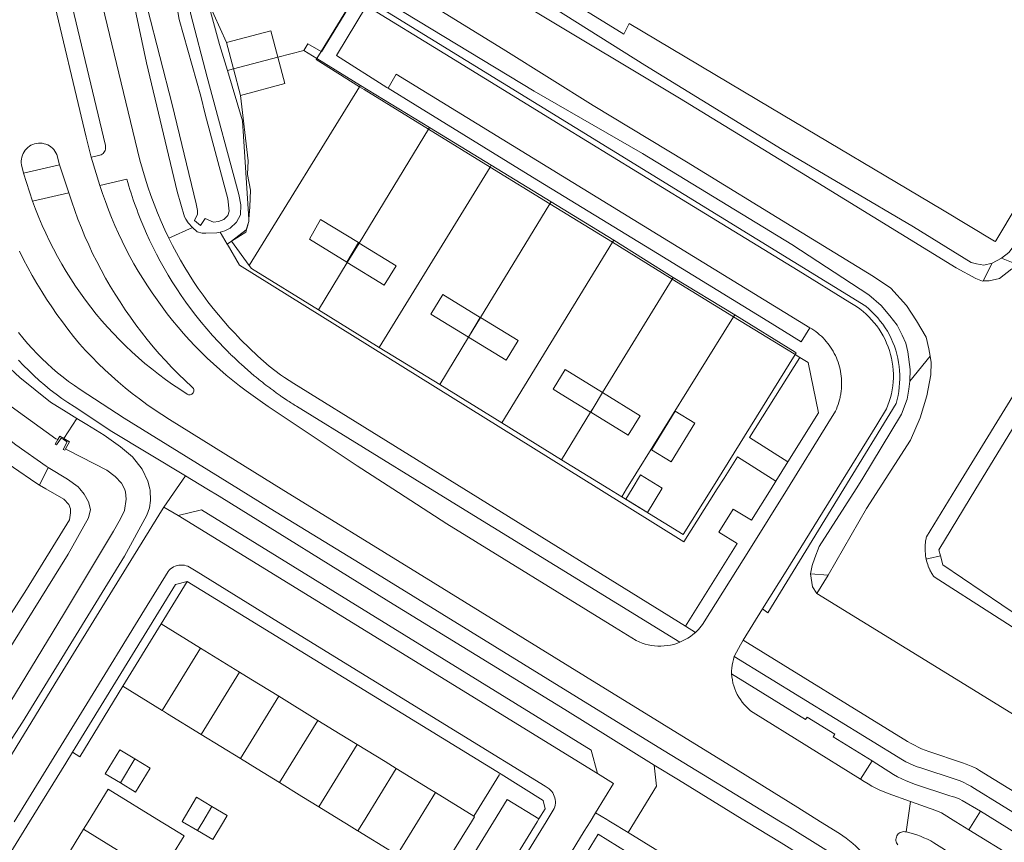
# Model space of a CAD drawing. Header units: metres. Extents: x 89888 to 94270, y 464165 to 468904.
# Tile 284 of 369: x 92472 to 92589, y 467998 to 468095. Entities that reach past the tile are written whole.
import ezdxf

# ---------------------------------------------------------------- set-up
doc = ezdxf.new("R2010")
doc.units = ezdxf.units.M
for name, color, linetype, lineweight in [('B_BEBOUWINGSGRENS_0', 251, 'CONTINUOUS', 13), ('B_BEBOUWINGSGRENS_1', 251, 'CONTINUOUS', 13), ('B_TUSSENMUUR_0', 251, 'CONTINUOUS', 13), ('G_GRENS_ALGEMEEN_0', 251, 'CONTINUOUS', 13), ('G_GRENS_ALGEMEEN_1', 251, 'CONTINUOUS', 13), ('T_CULTUURGRENS_0', 251, 'CONTINUOUS', 13), ('T_HAAG_LIJN_0', 251, 'CONTINUOUS', 13), ('T_HEK_LIJN_0', 251, 'CONTINUOUS', 13), ('V_WEGGRENS_0', 251, 'CONTINUOUS', 13), ('W_WALBESCHERMING_LIJN_0', 251, 'CONTINUOUS', 13), ('W_WATERGRENS_0', 251, 'CONTINUOUS', 13)]:
    doc.layers.add(name, color=color, linetype=linetype, lineweight=lineweight)

# ---------------------------------------------------------------- blocks, each defined once
blk = doc.blocks.new('OGT_BLOK0_ACAD_1_FMEBLOCK20')
at = {"layer": 'T_CULTUURGRENS_0'}
blk.add_line((29.51, -13.26), (28.7, -14.54), dxfattribs=at)
blk.add_lwpolyline([(14.64, -14.54), (-28.05, 12.03), (-29.51, 14.54)], dxfattribs=at)
blk = doc.blocks.new('OGT_BLOK0_ACAD_1_FMEBLOCK6')
at = {"layer": 'W_WATERGRENS_0'}
blk.add_line((-19.23, -12.84), (-14.91, -7.52), dxfattribs=at)
blk.add_lwpolyline([(21.48, -6.99), (21.2, -6.91), (16.33, -3.39), (12.28, -0.42), (10.98, 0.89), (9.65, 2.69), (8.25, 5.28), (4.39, 11.12), (3.53, 11.89), (3.04, 12.17), (2.3, 12.41), (-0.79, 12.83), (-1.41, 12.84), (-1.86, 12.63), (-2.35, 12.29), (-4.45, 9.55), (-11.19, 0.67), (-16.84, -6.72), (-21.48, -12.84)], dxfattribs=at)

msp = doc.modelspace()

# ---------------------------------------------------------------- linework, layer by layer
at = {"layer": 'B_BEBOUWINGSGRENS_0'}
for p, q in [((92512.62, 468068.72), (92512.53, 468068.78)), ((92517.03, 468066.03), (92512.62, 468068.72)), ((92511.15, 468066.45), (92511.21, 468066.41)), ((92527.03, 468059.87), (92527, 468059.89)), ((92525.6, 468057.54), (92525.61, 468057.54)), ((92541.54, 468050.96), (92541.51, 468050.98)), ((92540.11, 468048.63), (92540.12, 468048.63)), ((92546.04, 468041.2), (92545.04, 468039.53)), ((92545.04, 468039.53), (92544.3, 468038.3)), ((92484.55, 468016.08), (92489.11, 468023.48)), ((92489.11, 468023.48), (92493.76, 468020.62)), ((92493.76, 468020.62), (92498.41, 468017.76)), ((92489.21, 468013.22), (92484.55, 468016.08)), ((92503.06, 468014.9), (92507.71, 468012.03)), ((92498.51, 468007.49), (92493.86, 468010.36)), ((92500.5, 468006.27), (92498.51, 468007.49)), ((92503.16, 468004.64), (92500.5, 468006.27)), ((92484.25, 468004.61), (92486.06, 468003.51)), ((92521.67, 468003.45), (92526.22, 468000.65)), ((92496.94, 468000.74), (92495.11, 468001.82)), ((92496.5, 468000), (92496.94, 468000.74)), ((92525.96, 468000), (92521.74, 467993.21)), ((92477.05, 467994.49), (92479.89, 467999.11))]:
    msp.add_line(p, q, dxfattribs=at)
for points in [[(92512.53, 468068.78), (92508.03, 468071.52), (92506.7, 468069.2), (92511.15, 468066.45)], [(92511.21, 468066.41), (92515.6, 468063.7), (92517.03, 468066.03)], [(92527, 468059.89), (92522.54, 468062.62), (92521.14, 468060.29), (92525.6, 468057.54)], [(92525.61, 468057.54), (92530.07, 468054.8), (92531.5, 468057.13), (92527.03, 468059.87)], [(92541.51, 468050.98), (92537.09, 468053.7), (92535.66, 468051.37), (92536.61, 468050.78), (92540.11, 468048.63)], [(92540.12, 468048.63), (92544.58, 468045.89), (92546.01, 468048.21), (92541.54, 468050.96)], [(92552.48, 468047.31), (92550.16, 468048.75), (92547.35, 468044.18)], [(92547.35, 468044.18), (92549.68, 468042.75), (92552.48, 468047.31)], [(92548.57, 468039.53), (92548.62, 468039.61), (92546.04, 468041.2)], [(92544.3, 468038.3), (92546.88, 468036.71), (92548.57, 468039.53)], [(92498.41, 468017.76), (92499.74, 468016.94), (92503.06, 468014.9)], [(92493.86, 468010.36), (92489.87, 468012.81), (92489.38, 468013.11), (92489.21, 468013.22)], [(92507.71, 468012.03), (92510.37, 468010.4), (92512.37, 468009.17)], [(92512.37, 468009.17), (92515.69, 468007.13), (92517.02, 468006.31)], [(92485.98, 468007.45), (92484.18, 468008.55), (92482.45, 468005.7), (92484.25, 468004.61)], [(92486.06, 468003.51), (92487.79, 468006.35), (92485.98, 468007.45)], [(92517.02, 468006.31), (92521, 468003.86), (92521.67, 468003.45)], [(92507.82, 468001.77), (92505.82, 468003), (92503.16, 468004.64)], [(92479.89, 467999.11), (92480.44, 468000), (92482.82, 468003.87), (92489.11, 468000), (92489.71, 467999.63)], [(92495.11, 468001.82), (92493.28, 468002.9), (92491.59, 468000.02), (92491.63, 468000), (92493.42, 467998.95)], [(92512.47, 467998.91), (92512.37, 467998.97), (92511.13, 467999.73), (92510.7, 468000), (92507.82, 468001.77)], [(92489.71, 467999.63), (92491.84, 467998.32), (92488.9, 467993.55)], [(92493.42, 467998.95), (92495.25, 467997.87), (92496.5, 468000)], [(92526.22, 468000.65), (92526.32, 468000.59), (92525.96, 468000)], [(92517.12, 467996.05), (92516.94, 467996.17), (92516.45, 467996.47), (92512.47, 467998.91)]]:
    msp.add_lwpolyline(points, dxfattribs=at)
at = {"layer": 'B_BEBOUWINGSGRENS_1'}
for p, q in [((92497.68, 468089.4), (92496.85, 468092.53)), ((92498.51, 468086.26), (92497.68, 468089.4))]:
    msp.add_line(p, q, dxfattribs=at)
for points in [[(92496.85, 468092.53), (92502.11, 468093.92), (92502.94, 468090.79)], [(92502.94, 468090.79), (92503.77, 468087.66), (92498.51, 468086.26)]]:
    msp.add_lwpolyline(points, dxfattribs=at)
at = {"layer": 'B_TUSSENMUUR_0'}
for p, q in [((92502.94, 468090.79), (92497.68, 468089.4)), ((92512.53, 468068.78), (92511.15, 468066.45)), ((92527, 468059.89), (92525.6, 468057.54)), ((92541.51, 468050.98), (92540.4, 468049.11)), ((92540.4, 468049.11), (92540.12, 468048.63)), ((92493.76, 468020.62), (92489.21, 468013.22)), ((92498.41, 468017.76), (92493.86, 468010.36)), ((92498.51, 468007.49), (92503.06, 468014.9)), ((92507.71, 468012.03), (92503.16, 468004.64)), ((92512.37, 468009.17), (92507.82, 468001.77)), ((92485.98, 468007.45), (92484.25, 468004.61)), ((92479.89, 467999.11), (92488.9, 467993.55))]:
    msp.add_line(p, q, dxfattribs=at)
for points in [[(92517.02, 468006.31), (92513.13, 468000), (92512.47, 467998.91)], [(92521.67, 468003.45), (92519.55, 468000), (92517.12, 467996.05)], [(92495.11, 468001.82), (92494.04, 468000), (92493.42, 467998.95)]]:
    msp.add_lwpolyline(points, dxfattribs=at)
at = {"layer": 'G_GRENS_ALGEMEEN_0'}
msp.add_line((92599.39, 468061.75), (92585.87, 468039.53), dxfattribs=at)
for points in [[(92477.55, 468045.51), (92477.08, 468045.79), (92476.84, 468045.39)], [(92477.74, 468044.3), (92478.2, 468045.12), (92477.55, 468045.51)], [(92585.87, 468039.53), (92581.47, 468032.3), (92581.66, 468031.59)], [(92581.66, 468031.59), (92581.96, 468030.52), (92595.96, 468020.99), (92596.97, 468021.07), (92604.22, 468033.39), (92605.61, 468034.04), (92607.04, 468034.11), (92608.34, 468033.8), (92609.93, 468032.91)]]:
    msp.add_lwpolyline(points, dxfattribs=at)
at = {"layer": 'G_GRENS_ALGEMEEN_1'}
for p, q in [((92506.06, 468091.59), (92502.94, 468090.79)), ((92507.59, 468090.65), (92506.06, 468091.59)), ((92512.76, 468087.45), (92507.59, 468090.65)), ((92497.68, 468089.4), (92496.96, 468089.2)), ((92512.76, 468087.45), (92512.66, 468087.28)), ((92520.97, 468082.43), (92512.76, 468087.45)), ((92512.66, 468087.28), (92499.54, 468066.07)), ((92520.85, 468082.24), (92512.62, 468068.72)), ((92520.97, 468082.43), (92520.85, 468082.24)), ((92528.3, 468077.96), (92520.97, 468082.43)), ((92528.3, 468077.96), (92528.17, 468077.74)), ((92535.42, 468073.63), (92528.3, 468077.96)), ((92528.17, 468077.74), (92515.01, 468056.32)), ((92535.27, 468073.38), (92527.03, 468059.87)), ((92535.42, 468073.63), (92535.27, 468073.38)), ((92542.85, 468069.05), (92535.42, 468073.63)), ((92497.46, 468068.94), (92499.54, 468066.07)), ((92512.62, 468068.72), (92511.21, 468066.41)), ((92542.7, 468068.82), (92529.56, 468047.36)), ((92542.85, 468069.05), (92542.7, 468068.82)), ((92549.93, 468064.64), (92542.85, 468069.05)), ((92511.21, 468066.41), (92507.78, 468060.78)), ((92549.81, 468064.45), (92541.54, 468050.96)), ((92549.93, 468064.64), (92549.81, 468064.45)), ((92557.23, 468060.19), (92549.93, 468064.64)), ((92507.78, 468060.78), (92515.01, 468056.32)), ((92527.03, 468059.87), (92525.61, 468057.54)), ((92557.1, 468059.97), (92544.39, 468039.53)), ((92557.23, 468060.19), (92557.1, 468059.97)), ((92564.41, 468055.78), (92557.23, 468060.19)), ((92525.61, 468057.54), (92522.18, 468051.91)), ((92515.01, 468056.32), (92522.18, 468051.91)), ((92554.49, 468039.53), (92564.41, 468055.48)), ((92522.18, 468051.91), (92529.56, 468047.36)), ((92541.54, 468050.96), (92540.4, 468049.11)), ((92540.4, 468049.11), (92540.11, 468048.63)), ((92540.11, 468048.63), (92536.65, 468042.99)), ((92529.56, 468047.36), (92536.65, 468042.99)), ((92536.65, 468042.99), (92542.26, 468039.53)), ((92542.26, 468039.53), (92543.8, 468038.58)), ((92544.39, 468039.53), (92543.8, 468038.58))]:
    msp.add_line(p, q, dxfattribs=at)
for points in [[(92494.6, 468097.52), (92496.02, 468092.31), (92496.96, 468089.2)], [(92508.09, 468091.47), (92508.13, 468091.44), (92512.01, 468097.8)], [(92506.06, 468091.59), (92506.51, 468092.38), (92508.09, 468091.47)], [(92496.96, 468089.2), (92498.75, 468083.22), (92499.52, 468071.57)], [(92499.5, 468071.3), (92499.2, 468070.28), (92497.46, 468068.94), (92497.46, 468068.94)], [(92499.52, 468071.57), (92499.53, 468071.41), (92499.5, 468071.3)], [(92499.54, 468066.07), (92499.81, 468065.69), (92507.78, 468060.78)], [(92564.41, 468055.48), (92564.54, 468055.7), (92564.41, 468055.78)], [(92543.8, 468038.58), (92551.1, 468034.09), (92554.49, 468039.53)]]:
    msp.add_lwpolyline(points, dxfattribs=at)
at = {"layer": 'T_CULTUURGRENS_0'}
for p, q in [((92496.94, 468068.6), (92496.12, 468070.02)), ((92587.8, 468066.35), (92586.72, 468064.22)), ((92587.8, 468066.35), (92588.92, 468066.91)), ((92588.92, 468066.91), (92590.71, 468066.23)), ((92578.01, 468052.32), (92580.44, 468055.3)), ((92477.55, 468045.51), (92479.1, 468047.9)), ((92474.66, 468039.97), (92475.68, 468042.07)), ((92491.98, 468041.06), (92490.92, 468039.53)), ((92571.64, 468039.53), (92572.31, 468040.59)), ((92475.41, 468039.53), (92474.66, 468039.97)), ((92490.92, 468039.53), (92489.41, 468037.37)), ((92566.23, 468029.44), (92568.33, 468029.28)), ((92492.2, 468028.52), (92489.11, 468023.48))]:
    msp.add_line(p, q, dxfattribs=at)
for points in [[(92588.92, 468066.91), (92589.77, 468067.59), (92590.91, 468069.07), (92597.57, 468079.94), (92599.91, 468082.99), (92609.2, 468098.68), (92613.27, 468104.96), (92626.25, 468125.79), (92638.02, 468144.59), (92648.69, 468162.19), (92649.34, 468163.36), (92649.49, 468164.53)], [(92493.07, 468111.96), (92492.62, 468111.66), (92492.34, 468110.91), (92492.1, 468107.87), (92491.89, 468100.53), (92492.23, 468097.91), (92492.62, 468095.87), (92494.58, 468088.44), (92498.34, 468074.5), (92498.58, 468073.26), (92498.51, 468072.07), (92498.05, 468071.19), (92497.28, 468070.5), (92496.65, 468070.16), (92496.12, 468070.02)], [(92578.01, 468052.32), (92578.05, 468053.69), (92577.78, 468055.82), (92577.54, 468056.84), (92577.12, 468057.78), (92576.52, 468058.95), (92575.66, 468060.07), (92574.63, 468061.29), (92573.15, 468062.56), (92564, 468068.56), (92546.27, 468079.35), (92533.39, 468086.76), (92514.96, 468097.96), (92508.6, 468102.13), (92505.47, 468104.6), (92501.94, 468107.11), (92495.58, 468111.37), (92494.57, 468111.79), (92493.69, 468112.03), (92493.07, 468111.96)], [(92530.24, 468100.15), (92546.55, 468089.84), (92562.88, 468079.83), (92578.47, 468070.63), (92585.32, 468066.41), (92585.94, 468066.26), (92586.82, 468066.11), (92587.8, 468066.35)], [(92496.12, 468070.02), (92495.72, 468069.92), (92494.41, 468069.91), (92493.95, 468069.91), (92493.38, 468070.06), (92492.82, 468070.55)], [(92474.66, 468039.97), (92474.2, 468040.24), (92468.88, 468043.89), (92464.33, 468048.02), (92461.86, 468050.55), (92459.76, 468053.26), (92458.94, 468054.56), (92457.92, 468056.48), (92457.01, 468059.38), (92456.38, 468060.41), (92456.07, 468060.73), (92455.29, 468061.19), (92454.8, 468061.24), (92454.22, 468061.12), (92453.86, 468060.86), (92453.09, 468059.95), (92445.59, 468048.92), (92438.26, 468039.53)], [(92465.91, 468059.27), (92468.88, 468055.93), (92472.31, 468052.76), (92475.96, 468049.84), (92477.82, 468048.69), (92479.1, 468047.9)], [(92572.31, 468040.59), (92577.04, 468048.4), (92577.7, 468050.16), (92577.9, 468051.35), (92578.01, 468052.32)], [(92479.1, 468047.9), (92480.28, 468047.17), (92482.33, 468045.9), (92484.25, 468044.53), (92485.68, 468043.34), (92486.85, 468041.86), (92487.52, 468040.43), (92487.76, 468039.53)], [(92433.05, 468022.39), (92433.16, 468023.14), (92433.84, 468024.01), (92434.61, 468024.61), (92435.5, 468024.82), (92436.25, 468024.8), (92439.3, 468022.83), (92448.67, 468016.43), (92458.58, 468010.23), (92459.85, 468009.59), (92460.82, 468009.39), (92461.35, 468009.46), (92461.93, 468009.8), (92465.56, 468015.87), (92473.12, 468027.56), (92478.22, 468035.86), (92478.32, 468036.69), (92478.33, 468037.14), (92478.12, 468037.67), (92477.52, 468038.3), (92475.41, 468039.53)], [(92487.76, 468039.53), (92487.81, 468039.36), (92487.82, 468038.16), (92487.72, 468037.28), (92487.39, 468036.4), (92484.76, 468031.55), (92472.64, 468011.82), (92466.68, 468002.66), (92465.6, 468001.63), (92464.53, 468001.12), (92463.46, 468000.97), (92462, 468000.95), (92460.73, 468001.29), (92460.61, 468001.33)], [(92555.15, 468039.53), (92551.2, 468033.24), (92541.09, 468039.53)], [(92566.23, 468029.44), (92566.42, 468030.41), (92566.75, 468031.33), (92567.27, 468032.69), (92571.64, 468039.53)], [(92579.97, 468031.18), (92580.28, 468031.24), (92581.66, 468031.59)], [(92566.97, 468027.08), (92566.46, 468027.89), (92566.23, 468029.44)], [(92544.57, 467998.71), (92547.92, 468004.23), (92547.67, 468006.73)]]:
    msp.add_lwpolyline(points, dxfattribs=at)
at = {"layer": 'T_HAAG_LIJN_0'}
msp.add_line((92526.22, 468000.65), (92529.28, 468005.62), dxfattribs=at)
at = {"layer": 'T_HEK_LIJN_0'}
for p, q in [((92496.85, 468092.53), (92494.6, 468097.52)), ((92499.52, 468071.57), (92499.5, 468071.3)), ((92497.46, 468068.94), (92496.94, 468068.6)), ((92570.19, 468039.53), (92561.18, 468024.81)), ((92479.42, 468007.72), (92484.55, 468016.08))]:
    msp.add_line(p, q, dxfattribs=at)
for points in [[(92518.51, 468109.3), (92544.06, 468093.53), (92544.69, 468094.81), (92561.5, 468084.77), (92581.92, 468072.68), (92588.09, 468068.95), (92588.18, 468068.89), (92588.24, 468068.99), (92614.3, 468112.59), (92613.93, 468112.65), (92626.65, 468133.99)], [(92512.38, 468098.41), (92572.79, 468061.21), (92573.17, 468060.9), (92573.53, 468060.56), (92573.88, 468060.21), (92574.21, 468059.84), (92574.52, 468059.46), (92574.82, 468059.07), (92575.1, 468058.66), (92575.36, 468058.24), (92575.6, 468057.81), (92575.82, 468057.37), (92576.02, 468056.92), (92576.2, 468056.46), (92576.35, 468055.99), (92576.49, 468055.51), (92576.6, 468055.03), (92576.7, 468054.55), (92576.77, 468054.06), (92576.82, 468053.57), (92576.84, 468053.08), (92576.84, 468052.58), (92576.82, 468052.09), (92576.78, 468051.6), (92576.72, 468051.11), (92576.63, 468050.62), (92576.52, 468050.14), (92576.39, 468049.66), (92570.19, 468039.53)], [(92498.51, 468086.26), (92499.43, 468078.5), (92499.35, 468076.87), (92499.7, 468075.01), (92499.63, 468073.04), (92499.52, 468071.57)], [(92499.5, 468071.3), (92499.49, 468071.15), (92499.16, 468070.02), (92497.46, 468068.94)]]:
    msp.add_lwpolyline(points, dxfattribs=at)
at = {"layer": 'V_WEGGRENS_0'}
for p, q in [((92511.97, 468097.83), (92508.09, 468091.47)), ((92508.09, 468091.47), (92507.59, 468090.65)), ((92512.66, 468087.28), (92513.2, 468086.94)), ((92513.2, 468086.94), (92520.85, 468082.24)), ((92520.85, 468082.24), (92528.17, 468077.74)), ((92472.76, 468077.01), (92477.03, 468078.01)), ((92477.03, 468078.01), (92478.13, 468074.68)), ((92481.83, 468075.57), (92480.79, 468078.91)), ((92473.83, 468073.7), (92472.76, 468077.01)), ((92528.17, 468077.74), (92535.27, 468073.38)), ((92478.13, 468074.68), (92473.83, 468073.7)), ((92535.27, 468073.38), (92542.7, 468068.82)), ((92490.02, 468069.3), (92492.82, 468070.55)), ((92542.7, 468068.82), (92549.81, 468064.45)), ((92549.81, 468064.45), (92557.1, 468059.97)), ((92557.1, 468059.97), (92564.28, 468055.56)), ((92565.13, 468056.97), (92566.16, 468058.67)), ((92564.28, 468055.56), (92564.41, 468055.48)), ((92564.41, 468055.48), (92564.96, 468055.14)), ((92564.96, 468055.14), (92565.95, 468054.53)), ((92563.55, 468042.73), (92562.12, 468040.43)), ((92491.98, 468041.06), (92494.52, 468039.53)), ((92494.52, 468039.53), (92495.97, 468038.66)), ((92521.09, 468039.53), (92550.7, 468021.31)), ((92551.38, 468023.22), (92525.05, 468039.53)), ((92562.12, 468040.43), (92561.56, 468039.53)), ((92491.13, 468036.35), (92489.41, 468037.37)), ((92493.9, 468037.02), (92491.13, 468036.35)), ((92491.13, 468036.35), (92540.91, 468005.72)), ((92558.22, 468021.54), (92560.54, 468025.29)), ((92560.54, 468025.29), (92561.18, 468024.81)), ((92551.38, 468023.22), (92552.55, 468022.47)), ((92565.64, 468012.12), (92556.86, 468017.55)), ((92559.41, 468012.95), (92572.18, 468005.06)), ((92565.82, 468012.42), (92565.64, 468012.12)), ((92573.55, 468007.23), (92568.92, 468010.09)), ((92479.42, 468007.72), (92478.58, 468008.26)), ((92572.18, 468005.06), (92573.55, 468007.23)), ((92577.58, 467998.79), (92578.12, 468002.4)), ((92534.7, 468001.54), (92533.97, 468000.32)), ((92534.82, 468000), (92535.78, 468001.58)), ((92542.04, 468000.25), (92540.71, 468001.07)), ((92586.43, 468001.23), (92591.84, 467997.86)), ((92523.21, 467982.86), (92533.77, 468000)), ((92533.77, 468000), (92533.97, 468000.32)), ((92529.24, 467979.41), (92540.99, 467998.52)), ((92540.99, 467998.52), (92561.88, 467985.68)), ((92562.85, 467987.51), (92544.57, 467998.71)), ((92585.05, 467999.05), (92590.48, 467995.7))]:
    msp.add_line(p, q, dxfattribs=at)
for points in [[(92492.82, 468070.55), (92492.3, 468071.14), (92492.03, 468071.57), (92491.87, 468071.82), (92491.01, 468074.84), (92487.36, 468090.14), (92485.84, 468097.21), (92485.42, 468100.32), (92485.4, 468103.06), (92485.67, 468107.39), (92486.01, 468110.66), (92486.21, 468111.76), (92487.01, 468113.73), (92489.36, 468118.06), (92491.01, 468120.55)], [(92474.98, 468103.28), (92475.95, 468099.14), (92480.18, 468081.29), (92480.79, 468078.91)], [(92480.79, 468078.91), (92481.69, 468079.11), (92481.83, 468079.14), (92481.96, 468079.2), (92482.09, 468079.28), (92482.2, 468079.37), (92482.29, 468079.48), (92482.37, 468079.6), (92482.43, 468079.73), (92482.47, 468079.86), (92482.49, 468080.01), (92482.5, 468080.15), (92482.48, 468080.29), (92477.88, 468099.53), (92477.27, 468103.68)], [(92481.56, 468099.28), (92486.58, 468078.55), (92486.87, 468077.49), (92487.19, 468076.44), (92487.53, 468075.4), (92487.89, 468074.36), (92488.27, 468073.33), (92488.68, 468072.31), (92489.11, 468071.3), (92489.55, 468070.29), (92490.02, 468069.3)], [(92516.06, 468087.1), (92515.92, 468087.19), (92509.92, 468090.99), (92513.49, 468096.89)], [(92513.49, 468096.89), (92522.8, 468091.19), (92536.77, 468082.62), (92551.63, 468073.5), (92564.77, 468065.45), (92570.9, 468061.66), (92571.31, 468061.42), (92571.71, 468061.17), (92572.1, 468060.9), (92572.47, 468060.6), (92572.83, 468060.29), (92573.17, 468059.97), (92573.49, 468059.62), (92573.8, 468059.26), (92574.1, 468058.89), (92574.37, 468058.51), (92574.63, 468058.11), (92574.86, 468057.7), (92575.08, 468057.28), (92575.27, 468056.85), (92575.45, 468056.41), (92575.6, 468055.96), (92575.74, 468055.5), (92575.85, 468055.04), (92575.94, 468054.58), (92576, 468054.11), (92576.05, 468053.64), (92576.07, 468053.17), (92576.07, 468052.69), (92576.04, 468052.22), (92576, 468051.75), (92575.93, 468051.28), (92575.84, 468050.82), (92575.73, 468050.36), (92575.59, 468049.9), (92575.43, 468049.46), (92575.26, 468049.02), (92574.12, 468047.12), (92569.39, 468039.53)], [(92507.59, 468090.65), (92507.51, 468090.52), (92512.66, 468087.28)], [(92566.16, 468058.67), (92517.03, 468088.78), (92516.06, 468087.1)], [(92516.06, 468087.1), (92519.25, 468085.15), (92533.21, 468076.56), (92548.07, 468067.46), (92561.15, 468059.43), (92565.13, 468056.97)], [(92477.03, 468078.01), (92476.69, 468079.23), (92476.59, 468079.44), (92476.47, 468079.63), (92476.33, 468079.82), (92476.18, 468079.98), (92476, 468080.13), (92475.82, 468080.26), (92475.62, 468080.37), (92475.4, 468080.46), (92475.19, 468080.52), (92474.96, 468080.57), (92474.73, 468080.59), (92474.51, 468080.58), (92474.28, 468080.55), (92474.06, 468080.5), (92473.84, 468080.42), (92473.63, 468080.33), (92473.44, 468080.21), (92473.26, 468080.07), (92473.09, 468079.92), (92472.94, 468079.74), (92472.81, 468079.56), (92472.7, 468079.36), (92472.61, 468079.15), (92472.54, 468078.93), (92472.5, 468078.7), (92472.48, 468078.48), (92472.48, 468078.25), (92472.51, 468078.02), (92472.76, 468077.01)], [(92481.83, 468075.57), (92485.03, 468076.31), (92485.15, 468075.9), (92485.27, 468075.48), (92485.39, 468075.07), (92485.52, 468074.66), (92485.65, 468074.25), (92485.79, 468073.84), (92485.93, 468073.43), (92486.08, 468073.03), (92486.23, 468072.62), (92486.38, 468072.22), (92486.69, 468071.42), (92487.02, 468070.62), (92487.37, 468069.84), (92487.72, 468069.05), (92488.1, 468068.28), (92488.53, 468067.42), (92488.98, 468066.58), (92489.44, 468065.74), (92489.93, 468064.91), (92490.42, 468064.1), (92490.94, 468063.29), (92491.47, 468062.5), (92492.02, 468061.71), (92492.59, 468060.94), (92493.21, 468060.12), (92493.86, 468059.32), (92494.52, 468058.53), (92495.2, 468057.75), (92495.9, 468056.99), (92496.61, 468056.24)], [(92492.8, 468051.6), (92492.75, 468051.64), (92491.95, 468052.39), (92491.15, 468053.16), (92490.38, 468053.95), (92489.62, 468054.76), (92488.88, 468055.58), (92488.16, 468056.41), (92487.45, 468057.26), (92486.77, 468058.12), (92486.1, 468059), (92485.45, 468059.9), (92484.82, 468060.8), (92484.21, 468061.72), (92483.62, 468062.66), (92483.04, 468063.6), (92482.49, 468064.56), (92481.96, 468065.53), (92481.45, 468066.51), (92480.96, 468067.49), (92480.49, 468068.49), (92480.04, 468069.51), (92479.62, 468070.52), (92479.21, 468071.55), (92478.83, 468072.59), (92478.47, 468073.63), (92478.13, 468074.68)], [(92495.32, 468054.36), (92494.57, 468055.05), (92493.85, 468055.76), (92493.14, 468056.49), (92492.44, 468057.23), (92491.76, 468057.98), (92491.1, 468058.75), (92490.45, 468059.53), (92489.82, 468060.33), (92489.21, 468061.14), (92488.61, 468061.96), (92488.03, 468062.8), (92487.47, 468063.64), (92486.92, 468064.5), (92486.38, 468065.37), (92485.87, 468066.25), (92485.38, 468067.14), (92484.9, 468068.04), (92484.45, 468068.95), (92484.02, 468069.87), (92483.6, 468070.8), (92483.21, 468071.74), (92482.83, 468072.68), (92482.48, 468073.64), (92482.14, 468074.6), (92481.83, 468075.57)], [(92473.83, 468073.7), (92474.18, 468072.73), (92474.56, 468071.77), (92474.96, 468070.82), (92475.38, 468069.88), (92475.82, 468068.95), (92476.29, 468068.03), (92476.77, 468067.12), (92477.28, 468066.22), (92477.81, 468065.33), (92478.35, 468064.46), (92478.92, 468063.6), (92479.51, 468062.75), (92480.11, 468061.92), (92480.74, 468061.1), (92481.38, 468060.29), (92482.05, 468059.5), (92482.73, 468058.73), (92483.43, 468057.97), (92484.14, 468057.23), (92484.87, 468056.5), (92485.62, 468055.79), (92486.39, 468055.1), (92487.17, 468054.43), (92487.97, 468053.78), (92488.78, 468053.14), (92489.6, 468052.53), (92490.45, 468051.93), (92491.3, 468051.35), (92492.17, 468050.79)], [(92497.87, 468057.98), (92497.19, 468058.7), (92496.54, 468059.43), (92495.9, 468060.19), (92495.27, 468060.95), (92494.66, 468061.73), (92494.07, 468062.53), (92493.5, 468063.33), (92492.95, 468064.15), (92492.41, 468064.98), (92491.9, 468065.82), (92491.4, 468066.68), (92490.92, 468067.54), (92490.46, 468068.42), (92490.02, 468069.3)], [(92472.27, 468067.76), (92472.76, 468066.78), (92473.27, 468065.81), (92473.79, 468064.85), (92474.34, 468063.91), (92474.91, 468062.97), (92475.49, 468062.05), (92476.1, 468061.14), (92476.72, 468060.24), (92477.36, 468059.35), (92478.01, 468058.48), (92478.69, 468057.62), (92479.38, 468056.77), (92480.11, 468055.97), (92480.85, 468055.19), (92481.61, 468054.43), (92482.39, 468053.68), (92483.18, 468052.95), (92483.99, 468052.23), (92484.82, 468051.53), (92485.65, 468050.86), (92486.51, 468050.2), (92487.38, 468049.56), (92488.26, 468048.94), (92489.16, 468048.34), (92490.07, 468047.76)], [(92498.28, 468039.53), (92489.88, 468044.71), (92484.71, 468047.92), (92479.49, 468051.33), (92478.79, 468051.8), (92478.11, 468052.28), (92477.45, 468052.79), (92476.8, 468053.31), (92476.16, 468053.85), (92475.54, 468054.41), (92474.94, 468054.99), (92474.35, 468055.58), (92473.78, 468056.19), (92473.22, 468056.81), (92472.68, 468057.45), (92472.17, 468058.11)], [(92563.48, 468039.53), (92568.28, 468047.27), (92569.18, 468048.76), (92569.3, 468049.01), (92569.41, 468049.28), (92569.51, 468049.54), (92569.59, 468049.82), (92569.67, 468050.09), (92569.71, 468050.23), (92569.74, 468050.36), (92569.77, 468050.5), (92569.8, 468050.64), (92569.82, 468050.78), (92569.84, 468050.92), (92569.86, 468051.07), (92569.88, 468051.21), (92569.9, 468051.35), (92569.91, 468051.49), (92569.92, 468051.77), (92569.93, 468052.06), (92569.92, 468052.34), (92569.91, 468052.63), (92569.88, 468052.91), (92569.84, 468053.19), (92569.8, 468053.47), (92569.74, 468053.75), (92569.67, 468054.03), (92569.59, 468054.3), (92569.51, 468054.57), (92569.41, 468054.84), (92569.3, 468055.1), (92569.18, 468055.36), (92569.05, 468055.62), (92568.92, 468055.87), (92568.77, 468056.11), (92568.62, 468056.35), (92568.46, 468056.58), (92568.28, 468056.81), (92568.1, 468057.03), (92567.92, 468057.24), (92567.72, 468057.45), (92567.52, 468057.65), (92567.31, 468057.84), (92567.09, 468058.03), (92566.87, 468058.2), (92566.63, 468058.37), (92566.4, 468058.53), (92566.16, 468058.67)], [(92525.05, 468039.53), (92504.86, 468052.04), (92503.75, 468052.75), (92503.29, 468053.07), (92501.94, 468054.1), (92500.59, 468055.27), (92498.58, 468057.22), (92498.17, 468057.67), (92497.87, 468057.98)], [(92496.61, 468056.24), (92496.71, 468056.14), (92496.8, 468056.04), (92496.9, 468055.95), (92497, 468055.85), (92497.09, 468055.75), (92497.19, 468055.65), (92497.29, 468055.56), (92497.39, 468055.46), (92497.49, 468055.36), (92497.59, 468055.27), (92497.79, 468055.08), (92497.99, 468054.89), (92498.19, 468054.7), (92498.39, 468054.51), (92498.59, 468054.33), (92500.15, 468052.97), (92500.26, 468052.88), (92500.37, 468052.79), (92500.47, 468052.71), (92500.58, 468052.62), (92500.69, 468052.53), (92500.9, 468052.36), (92501.12, 468052.19), (92501.34, 468052.02), (92501.55, 468051.85), (92501.77, 468051.68), (92501.88, 468051.6), (92501.99, 468051.52), (92502.1, 468051.43), (92502.21, 468051.35), (92502.32, 468051.27), (92502.44, 468051.19), (92502.55, 468051.11), (92502.66, 468051.03), (92502.77, 468050.95), (92502.88, 468050.86), (92502.99, 468050.78), (92503.11, 468050.71), (92503.22, 468050.63), (92503.33, 468050.55), (92503.45, 468050.47), (92503.73, 468050.27), (92504.02, 468050.08), (92504.16, 468049.98), (92504.3, 468049.89), (92504.45, 468049.79), (92504.59, 468049.7), (92504.74, 468049.61), (92504.88, 468049.51), (92505.03, 468049.42), (92505.17, 468049.33), (92521.09, 468039.53)], [(92472.17, 468054.82), (92472.76, 468054.19), (92473.36, 468053.58), (92473.98, 468052.98), (92474.62, 468052.4), (92475.27, 468051.84), (92475.93, 468051.29), (92476.62, 468050.76), (92477.31, 468050.26), (92478.02, 468049.77), (92478.75, 468049.3), (92483.23, 468046.34), (92491.98, 468041.06)], [(92563.55, 468042.73), (92558.97, 468045.61), (92564.96, 468055.14)], [(92516.61, 468039.53), (92512.38, 468042.25), (92501.82, 468049.29), (92500.84, 468049.99), (92500.01, 468050.57), (92499.2, 468051.16), (92498.4, 468051.77), (92497.6, 468052.39), (92496.83, 468053.03), (92496.06, 468053.69), (92495.32, 468054.36)], [(92565.95, 468054.53), (92567.18, 468048.55), (92563.55, 468042.73)], [(92492.17, 468050.79), (92492.26, 468050.74), (92492.36, 468050.71), (92492.46, 468050.7), (92492.56, 468050.71), (92492.66, 468050.74), (92492.75, 468050.79), (92492.83, 468050.86), (92492.9, 468050.94), (92492.94, 468051.03), (92492.97, 468051.13), (92492.97, 468051.24), (92492.96, 468051.34), (92492.92, 468051.44), (92492.87, 468051.52), (92492.8, 468051.6)], [(92490.07, 468047.76), (92497.91, 468042.89), (92503.35, 468039.53)], [(92555.96, 468040.81), (92557.54, 468043.32), (92562.12, 468040.43)], [(92512.72, 468030.67), (92502.05, 468037.2), (92498.28, 468039.53)], [(92503.35, 468039.53), (92519.53, 468029.54), (92539.49, 468017.24), (92557.64, 468006.06), (92564.73, 468001.69), (92567.43, 468000), (92569.66, 467998.61), (92570.07, 467998.33), (92570.48, 467998.04), (92570.87, 467997.73), (92571.25, 467997.42), (92571.62, 467997.09), (92573.85, 467994.96)], [(92545.52, 468021.52), (92542.95, 468023.12), (92523.05, 468035.39), (92516.61, 468039.53)], [(92561.56, 468039.53), (92559.23, 468035.8), (92557.05, 468037.1), (92555.35, 468034.39), (92557.53, 468033.04), (92551.38, 468023.22)], [(92552.55, 468022.47), (92552.73, 468022.64), (92552.91, 468022.83), (92553.08, 468023.02), (92553.25, 468023.21), (92553.4, 468023.42), (92559.09, 468032.47), (92563.48, 468039.53)], [(92569.39, 468039.53), (92563.32, 468029.77), (92560.54, 468025.29)], [(92495.97, 468038.66), (92516.16, 468026.13), (92537.04, 468013.32), (92547.67, 468006.73)], [(92489.41, 468037.37), (92489.32, 468037.22), (92483.32, 468027.49), (92476.48, 468016.36), (92469.55, 468005.1), (92466.41, 468000), (92465.3, 467998.2)], [(92540.91, 468005.72), (92540.19, 468008.51), (92493.9, 468037.02)], [(92493.06, 468029.86), (92492.46, 468030.24), (92492.27, 468030.33), (92492.06, 468030.4), (92491.85, 468030.45), (92491.63, 468030.48), (92491.42, 468030.48), (92491.2, 468030.46), (92490.99, 468030.42), (92490.78, 468030.35), (92490.58, 468030.26), (92490.39, 468030.15), (92490.22, 468030.03), (92490.06, 468029.88), (92489.91, 468029.71), (92487.12, 468025.16), (92480.25, 468013.98), (92473.34, 468002.76), (92471.64, 468000)], [(92578.44, 467988.28), (92576, 467989.83), (92575.59, 467990.15), (92575.19, 467990.49), (92574.81, 467990.85), (92574.45, 467991.22), (92574.1, 467991.61), (92573.76, 467992.01), (92573.45, 467992.43), (92573.14, 467992.81), (92572.81, 467993.18), (92572.47, 467993.54), (92572.11, 467993.88), (92571.74, 467994.21), (92571.36, 467994.52), (92570.96, 467994.82), (92570.56, 467995.1), (92570.14, 467995.36), (92563.73, 467999.36), (92562.67, 468000), (92548.13, 468008.84), (92512.72, 468030.67)], [(92535.78, 468001.58), (92535.85, 468001.78), (92535.89, 468001.98), (92535.92, 468002.2), (92535.92, 468002.41), (92535.9, 468002.62), (92535.86, 468002.83), (92535.8, 468003.04), (92535.71, 468003.23), (92535.61, 468003.42), (92535.49, 468003.59), (92535.35, 468003.75), (92535.19, 468003.9), (92534.71, 468004.21), (92524.52, 468010.49), (92514.04, 468016.94), (92503.04, 468023.7), (92493.25, 468029.74), (92493.06, 468029.86)], [(92478.58, 468008.26), (92490.82, 468028.18), (92492.2, 468028.52)], [(92492.2, 468028.52), (92529.49, 468005.65), (92534.48, 468002.53), (92534.7, 468001.54)], [(92552.55, 468022.47), (92552.27, 468022.23), (92551.98, 468022.01), (92551.67, 468021.81), (92551.36, 468021.62), (92551.03, 468021.46), (92550.7, 468021.31)], [(92550.7, 468021.31), (92550.34, 468021.17), (92549.98, 468021.06), (92549.6, 468020.98), (92549.23, 468020.91), (92548.85, 468020.87), (92548.47, 468020.85), (92548.09, 468020.85), (92547.71, 468020.88), (92547.33, 468020.93), (92546.95, 468021), (92546.58, 468021.1), (92546.22, 468021.22), (92545.86, 468021.35), (92545.52, 468021.52)], [(92557.18, 468019.6), (92557.2, 468019.65), (92557.22, 468019.7), (92557.9, 468021.01), (92558.22, 468021.54)], [(92600.38, 467999.12), (92599.98, 467998.48), (92599.02, 467998.3), (92596.26, 468000), (92586.32, 468006.09), (92585.93, 468006.31), (92585.53, 468006.5), (92585.12, 468006.68), (92584.71, 468006.84), (92584.29, 468006.99), (92580.3, 468008.35), (92579.86, 468008.5), (92579.43, 468008.67), (92579, 468008.86), (92578.58, 468009.07), (92578.17, 468009.3), (92577.77, 468009.54), (92558.22, 468021.54)], [(92557.18, 468019.6), (92557.08, 468019.27), (92556.99, 468018.93), (92556.92, 468018.59), (92556.88, 468018.24), (92556.86, 468017.9), (92556.86, 468017.55)], [(92592.14, 468000), (92585.69, 468003.94), (92585.28, 468004.2), (92584.86, 468004.43), (92584.43, 468004.64), (92583.99, 468004.84), (92583.55, 468005.01), (92579.35, 468006.38), (92578.89, 468006.53), (92578.44, 468006.7), (92578, 468006.89), (92577.57, 468007.11), (92577.15, 468007.35), (92557.18, 468019.6)], [(92556.86, 468017.55), (92556.89, 468017.19), (92556.95, 468016.83), (92557.02, 468016.47), (92557.12, 468016.12), (92557.24, 468015.78), (92557.37, 468015.45), (92557.53, 468015.12), (92557.71, 468014.8), (92557.9, 468014.5), (92558.11, 468014.21), (92558.34, 468013.92), (92558.59, 468013.66), (92558.85, 468013.41), (92559.12, 468013.17), (92559.41, 468012.95)], [(92568.92, 468010.09), (92569.11, 468010.4), (92565.82, 468012.42)], [(92463.38, 467983.63), (92473.47, 468000), (92477.76, 468006.96), (92478.58, 468008.26)], [(92547.67, 468006.73), (92550.53, 468004.96), (92558.64, 468000)], [(92573.55, 468007.23), (92576.09, 468005.59), (92576.58, 468005.33), (92577.07, 468005.08), (92577.58, 468004.85), (92578.09, 468004.64), (92578.6, 468004.44), (92582.76, 468003.08), (92583.07, 468003.01), (92583.38, 468002.92), (92583.68, 468002.8), (92583.96, 468002.67), (92584.24, 468002.52), (92586.43, 468001.23)], [(92540.71, 468001.07), (92542.83, 468004.52), (92540.91, 468005.72)], [(92578.12, 468002.4), (92575.46, 468003.35), (92574.97, 468003.54), (92574.48, 468003.75), (92574, 468003.97), (92573.53, 468004.22), (92573.07, 468004.48), (92572.62, 468004.76), (92572.18, 468005.06)], [(92533.97, 468000.32), (92530.2, 468002.65), (92528.57, 468000), (92519.45, 467985.19), (92523.21, 467982.86)], [(92585.05, 467999.05), (92583.5, 468000), (92581.78, 468001.05), (92581.12, 468001.33), (92578.12, 468002.4)], [(92540.71, 468001.07), (92540.05, 468000), (92539.36, 467998.88)], [(92586.43, 468001.23), (92585.64, 468000), (92585.05, 467999.05)], [(92508.38, 467957.12), (92508.4, 467957.15), (92508.43, 467957.19), (92508.51, 467957.32), (92515.82, 467969.09), (92523.82, 467982.1), (92531.58, 467994.71), (92534.82, 468000)], [(92544.57, 467998.71), (92542.46, 468000), (92542.29, 468000.11), (92542.04, 468000.25)], [(92558.64, 468000), (92562.74, 467997.49), (92567.43, 467994.57)], [(92539.36, 467998.88), (92535.37, 467992.4), (92527.55, 467979.67), (92519.58, 467966.76), (92512.15, 467954.65), (92511.26, 467953.19), (92511.05, 467952.84), (92510.85, 467952.47), (92510.67, 467952.1), (92510.52, 467951.72), (92510.38, 467951.33), (92510.26, 467950.94), (92510.17, 467950.53), (92510.09, 467950.13), (92510.04, 467949.72), (92510.01, 467949.31), (92510, 467948.9), (92510.01, 467948.48), (92510.05, 467948.07), (92510.19, 467947.27), (92512.48, 467934.77), (92514.88, 467921.88), (92514.98, 467921.38)], [(92577.58, 467998.79), (92577.44, 467998.81), (92577.3, 467998.82), (92577.16, 467998.8), (92577.02, 467998.77), (92576.89, 467998.71), (92576.76, 467998.64), (92576.65, 467998.54), (92576.56, 467998.43), (92576.48, 467998.31), (92576.43, 467998.18), (92576.39, 467998.05), (92576.37, 467997.9), (92576.37, 467997.76), (92576.4, 467997.62), (92576.44, 467997.48), (92576.51, 467997.36), (92576.59, 467997.24)], [(92583.2, 467996.03), (92580.89, 467997.48), (92580.51, 467997.71), (92580.11, 467997.91), (92579.71, 467998.1), (92579.29, 467998.28), (92578.87, 467998.43), (92578.45, 467998.57), (92578.02, 467998.69), (92577.58, 467998.79)]]:
    msp.add_lwpolyline(points, dxfattribs=at)
at = {"layer": 'W_WALBESCHERMING_LIJN_0'}
for p, q in [((92578.11, 468045.3), (92574.4, 468039.53)), ((92568.33, 468029.28), (92566.97, 468027.08))]:
    msp.add_line(p, q, dxfattribs=at)
for points in [[(92494.12, 468113.08), (92494.4, 468113.12), (92495.06, 468113.02), (92496.21, 468112.64), (92498.38, 468111.04), (92504.45, 468107.32), (92516.32, 468100.03), (92530.02, 468091.54), (92540.41, 468085.07)], [(92540.41, 468085.07), (92551.5, 468078.36), (92564.51, 468070.37), (92573.72, 468064.73), (92575.76, 468063.35), (92577.62, 468061.32), (92578.82, 468059.48), (92579.97, 468057.55), (92580.29, 468056.17), (92580.44, 468055.3)], [(92580.44, 468055.3), (92580.57, 468054.53), (92580.54, 468053.07), (92580.04, 468050.56), (92579.27, 468047.97), (92578.11, 468045.3)], [(92574.4, 468039.53), (92572.88, 468037.18), (92568.33, 468029.28)], [(92601.09, 468006.12), (92583.03, 468017.26), (92566.97, 468027.08)]]:
    msp.add_lwpolyline(points, dxfattribs=at)
at = {"layer": 'W_WATERGRENS_0'}
msp.add_line((92583.5, 468039.53), (92597.54, 468062.44), dxfattribs=at)
for points in [[(92492.52, 468119.7), (92491.96, 468118.84), (92489.31, 468114.97), (92488.62, 468113.61), (92487.77, 468111.51), (92487.2, 468109.57), (92486.84, 468107.37), (92486.73, 468102.37), (92487.06, 468099.18), (92487.48, 468096.56), (92490.42, 468085.16), (92493.25, 468073.38), (92493.41, 468072.58), (92493.4, 468072.14), (92493.07, 468071.39), (92493.77, 468070.8), (92494.32, 468071.63), (92495.33, 468071.21), (92495.9, 468071.28), (92496.53, 468071.53), (92497.03, 468072.01), (92497.17, 468072.49), (92497.03, 468073.96), (92494.33, 468084.02)], [(92494.33, 468084.02), (92493.8, 468086.15), (92491.22, 468095.28), (92490.79, 468097.81), (92490.59, 468100.87), (92490.78, 468107.59), (92491.09, 468111.56), (92491.51, 468112.35), (92491.92, 468112.74), (92494.12, 468113.08)], [(92586.72, 468064.22), (92586.67, 468064.21), (92585.88, 468064.5), (92583.52, 468065.79), (92567.1, 468075.89), (92550.65, 468085.94), (92533.18, 468096.42)], [(92590.15, 468065.64), (92588.66, 468064.52), (92587.46, 468064.24), (92586.72, 468064.22)], [(92440.46, 468044.86), (92452.18, 468060.66), (92453.46, 468062.75), (92454.09, 468063.18), (92454.54, 468063.44), (92455.16, 468063.56), (92455.74, 468063.46), (92456.39, 468063.22), (92457.61, 468062.44), (92458.04, 468061.9), (92458.51, 468060.83), (92459.85, 468057.74), (92461.17, 468055.19), (92462.41, 468053.31), (92464.31, 468051.32), (92465.96, 468049.73), (92468.08, 468047.74), (92471.82, 468044.74), (92475.44, 468042.22), (92475.68, 468042.07)], [(92477.49, 468045.4), (92477.22, 468045.56), (92476.68, 468044.74), (92476.52, 468044.85), (92476.84, 468045.39)], [(92477.74, 468044.3), (92477.64, 468044.11), (92477.46, 468044.21), (92477.94, 468045.13), (92477.49, 468045.4)], [(92484.76, 468039.53), (92484.76, 468039.54), (92484.38, 468040.21), (92483.64, 468040.98), (92482.64, 468041.75), (92478.09, 468044.07), (92477.74, 468044.3)], [(92475.68, 468042.07), (92477.97, 468040.66), (92479.23, 468039.75), (92479.42, 468039.53)], [(92468.62, 468010.08), (92477.48, 468024.61), (92483.45, 468034.52), (92484.28, 468035.97), (92484.74, 468036.97), (92484.95, 468038.29), (92484.88, 468039.18), (92484.76, 468039.53)], [(92479.42, 468039.53), (92479.96, 468038.89), (92480.48, 468038), (92480.72, 468037.06), (92480.48, 468036.09)], [(92579.97, 468031.18), (92579.96, 468031.22), (92579.95, 468031.26), (92579.95, 468031.3), (92579.94, 468031.34), (92579.9, 468031.59), (92579.87, 468031.84), (92579.84, 468032.09), (92579.83, 468032.34), (92579.84, 468032.59), (92579.84, 468032.71), (92579.85, 468032.84), (92579.86, 468032.97), (92579.87, 468033.09), (92579.88, 468033.21), (92579.9, 468033.34), (92579.92, 468033.46), (92579.95, 468033.58), (92579.97, 468033.71), (92580, 468033.83), (92583.5, 468039.53)], [(92480.48, 468036.09), (92478.04, 468031.77), (92470.65, 468019.85), (92466.56, 468013.13), (92463.58, 468008.15), (92462.44, 468006.94), (92461.82, 468006.6), (92461.24, 468006.52), (92460.76, 468006.67), (92459.57, 468007.27), (92455.47, 468009.84), (92447.49, 468014.93)], [(92595.25, 468019.88), (92580.92, 468029.06), (92580.85, 468029.16), (92580.78, 468029.27), (92580.71, 468029.37), (92580.65, 468029.48), (92580.58, 468029.59), (92580.55, 468029.64), (92580.52, 468029.7), (92580.49, 468029.75), (92580.46, 468029.81), (92580.44, 468029.86), (92580.41, 468029.92), (92580.38, 468029.98), (92580.35, 468030.03), (92580.33, 468030.09), (92580.3, 468030.15), (92580.22, 468030.35), (92580.15, 468030.55), (92580.08, 468030.76), (92580.02, 468030.97), (92579.97, 468031.18)]]:
    msp.add_lwpolyline(points, dxfattribs=at)

# ---------------------------------------------------------------- block references
at = {"layer": 'T_CULTUURGRENS_0'}
msp.add_blockref('OGT_BLOK0_ACAD_1_FMEBLOCK20', (92526.45, 468054.07), dxfattribs=at)
at = {"layer": 'W_WATERGRENS_0'}
msp.add_blockref('OGT_BLOK0_ACAD_1_FMEBLOCK6', (92455.37, 468052.38), dxfattribs=at)

doc.saveas('drawing.dxf')
